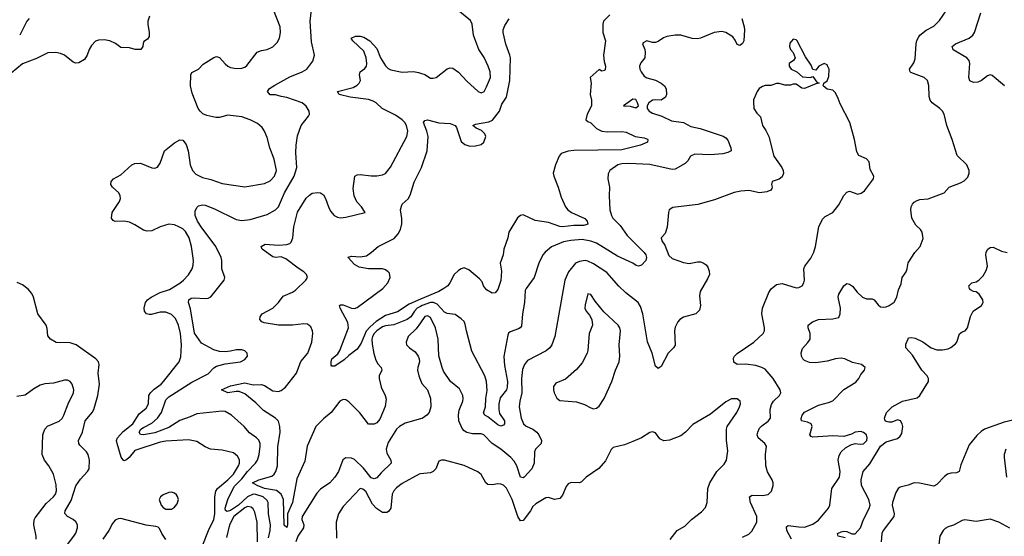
# Model space of a CAD drawing. Header units: inches. Extents: x 2001573 to 2220545, y 644482 to 846830.
# Tile 598 of 656: x 2137150 to 2144150, y 714550 to 718221. Entities that reach past the tile are written whole.
import ezdxf

# ---------------------------------------------------------------- set-up
doc = ezdxf.new("R2010")
doc.units = ezdxf.units.IN
doc.header["$MEASUREMENT"] = 0
doc.layers.add('C1731', color=7, linetype='Continuous')
doc.layers.add('C1741', color=7, linetype='Continuous')

msp = doc.modelspace()

# ---------------------------------------------------------------- linework, layer by layer
at = {"layer": 'C1731', "color": 5}
for points, elevation in [([(2138920.4, 714539.6), (2138931.4, 714591.4), (2138932.8, 714630), (2138920.4, 714710), (2138916.6, 714790), (2138910, 714805.1), (2138880.7, 714830), (2138830, 714847.7), (2138810, 714848.4), (2138770, 714829.9), (2138705, 714770), (2138650, 714734.1), (2138624.7, 714724.7), (2138613.7, 714733.7), (2138611, 714750), (2138629.2, 714810.8), (2138676, 714904), (2138730, 714959.1), (2138770, 715011.2), (2138826.9, 715070), (2138840.6, 715090), (2138852.1, 715130), (2138860.9, 715190), (2138859.1, 715210), (2138850, 715232), (2138834, 715250), (2138784.5, 715284.5), (2138745.4, 715330), (2138656.8, 715410), (2138610, 715435.6), (2138590, 715439.5), (2138410, 715421.1), (2138362.4, 715397.6), (2138290, 715373), (2138210, 715321.9), (2138110, 715284.6), (2138030, 715271.2), (2138010, 715273.7), (2137999.4, 715290), (2138012.6, 715310), (2138030, 715324), (2138090, 715354.3), (2138129.9, 715390.1), (2138157.6, 715430), (2138190, 715519.6), (2138210, 715540.9), (2138374.9, 715645.1), (2138490, 715704.6), (2138530, 715746.2), (2138550, 715759.7), (2138610, 715775.3), (2138719, 715790), (2138750, 715806.4), (2138769.5, 715830), (2138767, 715850), (2138750, 715867), (2138730, 715875.8), (2138690, 715875.8), (2138650, 715864.7), (2138610, 715861.7), (2138570, 715863.5), (2138530, 715874.2), (2138442.9, 715922.9), (2138392.8, 715992.8), (2138365.6, 716165.6), (2138349.8, 716210), (2138351.8, 716230), (2138370, 716241.7), (2138390, 716244.9), (2138470, 716238.5), (2138490, 716241.7), (2138508.8, 716251.2), (2138604.5, 716370), (2138609.6, 716390), (2138588.3, 716450), (2138588.5, 716510), (2138583.1, 716530), (2138544.7, 716610), (2138440.2, 716750), (2138415.2, 716790), (2138398.8, 716830), (2138398.4, 716861.6), (2138411.5, 716888.5), (2138422, 716898), (2138450, 716905.3), (2138470, 716901.8), (2138536.5, 716876.5), (2138690, 716801.3), (2138730, 716794.2), (2138790, 716802), (2138910, 716836.5), (2138970, 716869.1), (2138989.8, 716890), (2139033.3, 716990), (2139101.2, 717110), (2139121, 717170), (2139113.8, 717273.8), (2139114.8, 717330), (2139124.4, 717395.6), (2139152, 717470), (2139203.5, 717536.5), (2139209.7, 717550), (2139207.8, 717570), (2139187.4, 717607.4), (2139159.5, 717630), (2139050, 717669.2), (2139010, 717674.2), (2138970, 717686.2), (2138930, 717687.6), (2138911.1, 717710), (2138927.3, 717732.7), (2138964.3, 717755.7), (2139070, 717815.8), (2139158, 717850), (2139192, 717870), (2139234.3, 717925.7), (2139246, 717970), (2139223.8, 718063.8), (2139214.5, 718210), (2139230, 718331)], 260), ([(2138072.9, 718247.1), (2138061.7, 718210), (2138060.9, 718190), (2138070.3, 718130), (2138070, 718102), (2138058, 718082), (2138034, 718066), (2138027.3, 718052.7), (2138024.9, 718030), (2138010.8, 718010), (2137971.9, 718008.1), (2137930, 718020.5), (2137870, 718023.6), (2137831.8, 718051.8), (2137791.5, 718071.5), (2137750, 718078.8), (2137710, 718076.4), (2137690, 718067.6), (2137661.3, 718038.7), (2137644.9, 718010), (2137630, 717969.2), (2137610, 717938), (2137570, 717914.5), (2137550, 717912.3), (2137530, 717919.5), (2137468.5, 717968.5), (2137440.7, 717980.7), (2137407.8, 717987.8), (2137350, 717984.6), (2137270, 717944.6), (2137170, 717907.1), (2137090, 717840.3)], 280), ([(2138452, 714490), (2138491.7, 714590), (2138531, 714670), (2138538.4, 714710), (2138537.5, 714830), (2138543.8, 714870), (2138556.8, 714890), (2138629.9, 714950.1), (2138670, 714990.9), (2138705.6, 715050), (2138712, 715070), (2138712.3, 715092.3), (2138699.9, 715119.9), (2138670, 715142.2), (2138590, 715161.3), (2138507, 715170), (2138470, 715186.2), (2138410, 715222.5), (2138350, 715235.8), (2138190, 715226.3), (2138150, 715218.4), (2137970, 715159.1), (2137929, 715110), (2137910, 715094), (2137890, 715085.1), (2137872.4, 715112.4), (2137843, 715210), (2137839.1, 715230), (2137845.2, 715250), (2137886.5, 715293.5), (2137954.1, 715350), (2138000.3, 715419.7), (2138050, 715459.1), (2138065.6, 715490), (2138069.3, 715550), (2138079.2, 715570), (2138105.3, 715594.7), (2138155.9, 715630), (2138173.3, 715650), (2138284, 715790), (2138295.9, 715824.1), (2138301.4, 715910), (2138294.2, 715990), (2138279.2, 716050), (2138257.5, 716097.5), (2138230, 716126.8), (2138190, 716141.6), (2138150, 716141.9), (2138085.9, 716125.9), (2138070, 716125.5), (2138051.8, 716131.8), (2138038.5, 716150), (2138035.3, 716170), (2138045.7, 716210), (2138059.3, 716230), (2138084.4, 716250), (2138150, 716283), (2138215.3, 716304.7), (2138290, 716349.4), (2138316, 716370), (2138350, 716407.2), (2138375.5, 716450), (2138384.2, 716475.8), (2138386.3, 716510), (2138372.2, 716610), (2138356.2, 716670), (2138330, 716715.5), (2138310, 716734.1), (2138281.1, 716750), (2138250, 716763), (2138210, 716767.6), (2138150, 716748.4), (2138090, 716720.7), (2138057.4, 716717.4), (2138030, 716726.2), (2137970, 716763.5), (2137930, 716781.1), (2137890, 716789), (2137830, 716787.6), (2137813.9, 716793.9), (2137803.5, 716810), (2137808.4, 716850), (2137859.6, 716930), (2137867.8, 716950), (2137865.1, 716970), (2137854.3, 716990), (2137809.6, 717030), (2137798.7, 717050), (2137801.6, 717070), (2137818, 717090), (2137870, 717118), (2137947.8, 717190), (2137970, 717199.6), (2138010, 717201.1), (2138090, 717167.2), (2138110, 717165.7), (2138130, 717173.4), (2138150, 717201), (2138179, 717290), (2138250, 717346.8), (2138290, 717366.8), (2138310, 717366), (2138334.6, 717334.6), (2138347.9, 717287.9), (2138361.6, 717190), (2138379.5, 717150), (2138403.4, 717123.4), (2138450, 717099.6), (2138510, 717085.7), (2138590, 717057.8), (2138750, 717033.2), (2138890, 717055.9), (2138930, 717076.2), (2138962.2, 717110), (2138975.2, 717150), (2138960.2, 717230), (2138929.8, 717310), (2138910, 717383.7), (2138891.1, 717430), (2138874.7, 717454.7), (2138842.2, 717482.2), (2138790, 717508.6), (2138730, 717531.2), (2138630, 717542.6), (2138570, 717526.6), (2138545.4, 717525.4), (2138480.5, 717540.5), (2138453.1, 717553.1), (2138432.7, 717570), (2138419.3, 717590), (2138377.7, 717697.7), (2138363.6, 717750), (2138367, 717830), (2138375.1, 717844.9), (2138421.2, 717870), (2138455.4, 717904.6), (2138530, 717952.4), (2138550, 717958.4), (2138570, 717953), (2138610, 717907.7), (2138630, 717890.6), (2138650, 717881.6), (2138690, 717873), (2138730, 717875.8), (2138750, 717883.1), (2138764.4, 717895.6), (2138839.6, 717990), (2138870, 718002.8), (2138910, 718009.1), (2138950, 718027.9), (2138980.5, 718059.5), (2138997.3, 718090), (2139004.2, 718130), (2139002, 718170), (2138955.1, 718290)], 280), ([(2137218, 718230), (2137200.4, 718210), (2137150.3, 718110)], 260), ([(2140000, 716183.2), (2139977, 716170), (2139957.4, 716150), (2139930.1, 716110), (2139905.5, 716090), (2139810, 716052.6), (2139750, 716046.1), (2139730, 716038), (2139690, 716009.5), (2139669.7, 715990), (2139658.2, 715970), (2139654.4, 715950), (2139656.1, 715916.1), (2139668.1, 715848.1), (2139682.3, 715802.3), (2139696.1, 715776.1), (2139719.1, 715750), (2139724, 715730), (2139706, 715690), (2139705.3, 715670), (2139721.2, 715610), (2139749, 715550), (2139754.7, 715525.3), (2139748.7, 715471.3), (2139710, 715381.2), (2139690, 715357), (2139670, 715346), (2139630, 715347.6), (2139567.7, 715427.7), (2139490, 715505.1), (2139470, 715519.7), (2139450, 715522.6), (2139426, 715510), (2139364.4, 715430), (2139310, 715384.4), (2139256.9, 715330), (2139194.3, 715190), (2139177, 715083), (2139120.9, 714959.1), (2139088.7, 714790), (2139055.1, 714710), (2139055.1, 714630), (2139050, 714612), (2139030, 714629.2), (2139026.7, 714810), (2139009.1, 714849.1), (2138975.5, 714875.5), (2138891.5, 714890), (2138838.7, 714910), (2138805.7, 714930), (2138850, 714951.9), (2138943.1, 714976.9), (2138959.7, 714990), (2138972.3, 715010), (2138982.9, 715050), (2138985.8, 715185.8), (2139001.8, 715290), (2139000.7, 715330), (2138990, 715366.9), (2138968.3, 715388.3), (2138883.9, 715443.9), (2138830, 715498), (2138750, 715562.7), (2138710, 715577.7), (2138690, 715579.3), (2138629.2, 715570), (2138585.2, 715590), (2138650, 715618), (2138750, 715639.7), (2138810, 715625), (2138870, 715629.3), (2138890, 715621.5), (2138950, 715583.7), (2138990, 715578.3), (2139010, 715584.6), (2139040.8, 715610), (2139118.6, 715710), (2139149.1, 715790.9), (2139199.7, 715850), (2139228.3, 715930), (2139235.4, 715990), (2139232.8, 716010), (2139219.2, 716039.2), (2139196.6, 716056.6), (2139170, 716060.4), (2139090, 716049.8), (2138990, 716050.8), (2138887.4, 716067.4), (2138872.9, 716072.9), (2138857, 716090), (2138860.7, 716110), (2138874.5, 716130), (2138949.8, 716170.2), (2138989.6, 716210), (2139024, 716256), (2139090, 716285.5), (2139110, 716298.9), (2139184.5, 716370), (2139197.2, 716390), (2139189.4, 716410), (2139169.6, 716430), (2139130, 716454.2), (2139041.7, 716521.7), (2139010, 716536.3), (2138970, 716531.2), (2138950, 716535), (2138873.5, 716590), (2138867.3, 716610), (2138894.6, 716625.4), (2138990, 716618.8), (2139050, 716623.2), (2139069.8, 716630.2), (2139079.7, 716640.3), (2139093.3, 716670), (2139100.3, 716750), (2139126.5, 716853.5), (2139187.4, 716952.6), (2139210, 716974.9), (2139230, 716987.2), (2139270, 716993.4), (2139290, 716990.3), (2139310, 716975.5), (2139324.9, 716950), (2139344.9, 716890), (2139360.4, 716860.4), (2139386.7, 716830), (2139410, 716816.5), (2139430, 716813.1), (2139470, 716817), (2139606, 716850), (2139581.2, 716890), (2139547, 716927), (2139528, 716970), (2139522.3, 717022.3), (2139531.8, 717108.2), (2139550, 717119.3), (2139570, 717121.3), (2139650, 717111.8), (2139690, 717111.8), (2139730, 717118.7), (2139751.9, 717128.1), (2139786.7, 717173.3), (2139902.2, 717390), (2139909.7, 717430), (2139899.8, 717470), (2139888.5, 717490), (2139868.4, 717510), (2139822, 717542), (2139727, 717590), (2139683.7, 717630), (2139663.1, 717643.1), (2139630, 717654.7), (2139499, 717670), (2139421.2, 717690), (2139409.2, 717710), (2139521.7, 717738.3), (2139550, 717755.3), (2139564.7, 717770), (2139572.7, 717790), (2139567.1, 717830), (2139572, 717850), (2139605, 717875), (2139614.9, 717890), (2139618.1, 717910), (2139614.2, 717950), (2139597, 717997), (2139518, 718070), (2139507, 718090), (2139537, 718103), (2139570, 718103.6), (2139596.2, 718096.2), (2139639.5, 718070), (2139690, 718017), (2139714.3, 717950), (2139750, 717893.8), (2139770, 717873.8), (2139790, 717864.7), (2139870, 717847.2), (2139950, 717852.4), (2139986.4, 717846.4), (2140000, 717841.4)], 240), ([(2140000, 716234), (2139920.2, 716199.8), (2139836, 716144), (2139750, 716119.2), (2139684.3, 716075.7), (2139641.4, 716038.6), (2139613.1, 716006.9), (2139578.5, 715921.5), (2139550, 715878.7), (2139490, 715835.4), (2139456.5, 715803.5), (2139390, 715759.7), (2139370, 715759.3), (2139365.9, 715765.9), (2139364.1, 715790), (2139369.9, 715810), (2139412.5, 715847.5), (2139426.6, 715870), (2139488.4, 716030), (2139482.7, 716070), (2139428.6, 716170), (2139423.6, 716190), (2139430, 716195.3), (2139450, 716195), (2139510, 716170.2), (2139530, 716168.8), (2139550, 716175.8), (2139731, 716310), (2139768.4, 716350), (2139785.1, 716390), (2139778.5, 716418.5), (2139769.7, 716430), (2139750, 716442.8), (2139730, 716450.6), (2139630, 716450.5), (2139562.9, 716462.9), (2139530, 716482.4), (2139486, 716530), (2139486.6, 716533.4), (2139510, 716541.6), (2139570, 716535), (2139616.1, 716543.9), (2139651.9, 716568.1), (2139698.9, 716610), (2139813, 716667), (2139841.8, 716698.2), (2139856.5, 716730), (2139866.4, 716770), (2139867.2, 716807.2), (2139858.2, 716870), (2139863.7, 716896.3), (2139870, 716910.6), (2139911, 716949), (2139926.2, 716973.8), (2139954.7, 717065.3), (2140000, 717155.3)], 220), ([(2137490, 714492.4), (2137535, 714550), (2137550, 714572.2), (2137562.4, 714610), (2137561, 714630), (2137550, 714652.4), (2137529.7, 714670), (2137490.5, 714690.5), (2137471.1, 714711.1), (2137474.4, 714730), (2137515.2, 714804.8), (2137550.7, 714909.3), (2137583.5, 714956.5), (2137633.1, 715010), (2137644.5, 715030), (2137645.7, 715090), (2137636.5, 715130), (2137625.7, 715150), (2137577.8, 715197.8), (2137569.8, 715210), (2137568.2, 715230), (2137595.8, 715290), (2137615.7, 715370), (2137665.8, 715430), (2137677.4, 715450), (2137705.3, 715550), (2137717.4, 715630), (2137707.4, 715710), (2137716.3, 715770), (2137711.6, 715790), (2137690.9, 715810.9), (2137552.3, 715910), (2137510, 715923.5), (2137410, 715927.1), (2137369.8, 715949.8), (2137350, 715975.3), (2137345.8, 716025.8), (2137338.4, 716050), (2137278.4, 716130), (2137249.5, 716250), (2137235.6, 716275.6), (2137210, 716306.6), (2137170, 716336.2), (2137132.5, 716352.5)], 320), ([(2140000, 716067.1), (2139970, 716023.5), (2139912.4, 715970), (2139897.1, 715930), (2139900.7, 715910), (2139920.7, 715890), (2139961.3, 715861.3), (2139983.1, 715830), (2139990.4, 715810), (2139992.2, 715790), (2139980.4, 715750), (2139979.5, 715730), (2139987.2, 715690), (2140000, 715659.9)], 260), ([(2137267.1, 714530), (2137268.5, 714550), (2137250.8, 714630), (2137254.5, 714665.5), (2137260.2, 714679.8), (2137338.2, 714781.8), (2137390.8, 714830), (2137405.6, 714850), (2137411.8, 714871.8), (2137410, 714915.3), (2137391.1, 714990), (2137358, 715050), (2137326.3, 715090), (2137311.3, 715130), (2137315.1, 715270), (2137329.8, 715310.2), (2137348.7, 715331.3), (2137430, 715368.8), (2137452.2, 715387.8), (2137464.7, 715410), (2137494.7, 715490), (2137534, 715570), (2137535.8, 715590), (2137524.2, 715630), (2137510, 715649.5), (2137490, 715659.7), (2137470, 715660.4), (2137390, 715637.2), (2137330, 715633.7), (2137296.7, 715623.3), (2137250, 715596.9), (2137188.5, 715551.5), (2137130, 715542.9)], 340), ([(2140000, 715384.3), (2139890, 715353), (2139850.1, 715329.9), (2139830, 715310.9), (2139770, 715215.1), (2139756.6, 715170), (2139761.5, 715141.5), (2139788.9, 715090), (2139790.3, 715070), (2139719.1, 715000.9), (2139690, 714966), (2139670, 714957.4), (2139650, 714964.7), (2139594.1, 715034.1), (2139530, 715095.3), (2139510, 715104.4), (2139470, 715107.3), (2139447.1, 715092.9), (2139416, 715010), (2139391.5, 714970), (2139354.6, 714930), (2139290, 714883.5), (2139263, 714857), (2139158.6, 714690), (2139156.1, 714670), (2139171.4, 714630), (2139169.2, 714610), (2139127.9, 714550), (2139113.9, 714510)], 260), ([(2140000, 714992.5), (2139990, 714991.2), (2139870, 714924.5), (2139830, 714894.8), (2139810, 714873.8), (2139798.6, 714850), (2139789.3, 714750), (2139773.3, 714726.7), (2139760.2, 714719.8), (2139730, 714718.3), (2139687, 714747), (2139657.6, 714777.6), (2139610, 714867.7), (2139590, 714883.8), (2139570, 714888.4), (2139450, 714760.5), (2139417.8, 714710), (2139400.7, 714650), (2139403.5, 714536.5)], 280), ([(2138840.4, 714510), (2138838.3, 714650), (2138822, 714722), (2138810, 714744.8), (2138796.7, 714756.7), (2138770, 714760.6), (2138750, 714751), (2138672.8, 714690), (2138641.6, 714630), (2138619.8, 714540.2)], 280), ([(2138190, 714526.6), (2138160.5, 714570), (2138144.2, 714604.2), (2138133.8, 714613.8), (2138118.3, 714618.3), (2138050, 714627.8), (2137870, 714676.9), (2137850, 714674.7), (2137830, 714664.2), (2137810, 714639.6), (2137783.2, 714590), (2137742.4, 714530)], 320)]:
    msp.add_lwpolyline(points, dxfattribs=dict(at, elevation=elevation))
at = {"layer": 'C1731', "color": 5, "elevation": 320}
msp.add_lwpolyline([(2138230, 714862.7), (2138210, 714860.9), (2138170, 714845.2), (2138151, 714830), (2138142.8, 714810), (2138156.3, 714770), (2138170, 714754), (2138190, 714743), (2138230, 714743), (2138250, 714756.3), (2138270, 714780.7), (2138278.4, 714810), (2138272.9, 714832.9), (2138264.8, 714844.8), (2138250, 714857.2)], close=True, dxfattribs=at)
at = {"layer": 'C1741', "color": 5}
for points, elevation in [([(2140000, 717841.4), (2140030, 717830.5), (2140070, 717806.4), (2140090, 717804.4), (2140110.8, 717809.2), (2140190, 717872), (2140210, 717878.9), (2140230, 717876), (2140270, 717847.4), (2140330, 717783.6), (2140410, 717710.4), (2140430, 717702.4), (2140451.5, 717710), (2140470, 717743), (2140497.5, 717810), (2140496.2, 717850), (2140481.1, 717890), (2140451.6, 717951.6), (2140414.5, 718010), (2140385.5, 718085.5), (2140377.7, 718110), (2140366.6, 718190), (2140354.7, 718214.7), (2140190, 718349.6)], 240), ([(2141345.3, 718254.7), (2141301.7, 718210), (2141296.5, 718190), (2141296.9, 718130), (2141314.3, 718070), (2141300.8, 717970), (2141305, 717925), (2141314.5, 717890), (2141312.7, 717867.3), (2141310, 717859.3), (2141290, 717854.5), (2141270, 717866.6), (2141205.7, 717810), (2141214.2, 717770), (2141205.6, 717690), (2141215, 717650), (2141216.6, 717610), (2141185, 717550), (2141174.6, 717510), (2141190, 717496.5), (2141210, 717487.9), (2141250, 717448), (2141288.4, 717430), (2141330, 717423), (2141430, 717426.5), (2141462.4, 717422.4), (2141526.8, 717390), (2141590, 717381.3), (2141612.6, 717372.6), (2141617.1, 717370), (2141614.4, 717350), (2141563.8, 717330), (2141430, 717295.7), (2141090, 717291.9), (2141050, 717287.2), (2141000.3, 717270), (2140985.5, 717250), (2140958.5, 717190), (2140943.6, 717130), (2140946.5, 717110), (2140979.3, 717030), (2140999, 716959), (2141030, 716890.5), (2141047.2, 716870), (2141072.4, 716850), (2141168.6, 716808.6), (2141183.6, 716790), (2141190, 716767), (2141162, 716758), (2141090, 716758), (2141010.1, 716749.9), (2140990, 716752.4), (2140910, 716780.5), (2140814.3, 716794.3), (2140730, 716834.5), (2140710, 716829.5), (2140690, 716811.8), (2140628.9, 716710), (2140621.1, 716670), (2140592.7, 716590), (2140588, 716550), (2140565.7, 716490), (2140574.5, 716434.5), (2140570, 716367.3), (2140550, 716304.2), (2140530, 716279.5), (2140510, 716278.4), (2140470, 716300.5), (2140448.4, 716330), (2140438, 716358), (2140420.4, 716380.4), (2140343.3, 716443.3), (2140310, 716457.6), (2140290, 716451.2), (2140270, 716439.7), (2140239.1, 716410), (2140209.2, 716350), (2140193.6, 716330), (2140166.3, 716310), (2140130.3, 716290), (2140000, 716234)], 220), ([(2142638, 714530), (2142605, 714590), (2142602, 714618), (2142613.5, 714626.5), (2142690, 714615.8), (2142730, 714615.6), (2142790, 714634.9), (2142830, 714665.3), (2142899.7, 714750), (2142909.7, 714770), (2142923.5, 714890), (2142978.3, 714970), (2142983.9, 715010), (2142968.7, 715090), (2142976, 715124), (2142989.8, 715150.2), (2143021.5, 715178.5), (2143059.7, 715200.3), (2143090, 715208.5), (2143124.4, 715204.4), (2143150, 715207.2), (2143172.4, 715230), (2143173, 715233), (2143175.8, 715250), (2143169.6, 715270), (2143150, 715287.8), (2143130, 715294), (2143090.4, 715289.6), (2143064.4, 715275.6), (2143010, 715259.6), (2142930, 715263.1), (2142790, 715253), (2142778, 715258), (2142768.3, 715270), (2142784.2, 715330), (2142777, 715350), (2142750, 715361.5), (2142709.4, 715370), (2142706.6, 715386.6), (2142712.6, 715410), (2142729.2, 715430.8), (2142830, 715482.2), (2142900, 715500), (2142930, 715512.9), (2143010, 715592.2), (2143095.8, 715644.2), (2143116.2, 715670), (2143130, 715698.8), (2143157.2, 715730), (2143161.2, 715750), (2143135.3, 715770), (2143070, 715784.2), (2143017, 715810), (2142990, 715816.5), (2142950, 715811.5), (2142890, 715794.5), (2142810, 715783.5), (2142765.6, 715785.6), (2142730, 715798), (2142718, 715810), (2142708.8, 715828.8), (2142705.9, 715854.1), (2142715.1, 715884.9), (2142753.9, 715926.1), (2142769.5, 715950), (2142769.7, 715990), (2142756.3, 716030), (2142756.2, 716050), (2142786.1, 716073.9), (2142828.7, 716090), (2142930, 716094), (2142974.5, 716105.5), (2142983.6, 716130), (2142985.7, 716170), (2142969.7, 716250), (2142973, 716270), (2143010, 716330.7), (2143030, 716345.5), (2143050, 716341.6), (2143070, 716328.2), (2143105, 716285), (2143142.4, 716250), (2143170, 716238.3), (2143210, 716237.8), (2143225.5, 716230), (2143253.8, 716193.8), (2143270, 716181.5), (2143290, 716178.5), (2143310, 716181.5), (2143330.7, 716189.3), (2143367.4, 716212.6), (2143386.9, 716250), (2143398.6, 716301.4), (2143416, 716344), (2143423.6, 716390), (2143451.3, 716428.7), (2143460.7, 716450), (2143467.5, 716492.5), (2143514.3, 716565.7), (2143552, 716610), (2143573.8, 716666.2), (2143566, 716710), (2143553.2, 716730), (2143520.8, 716760.8), (2143491.8, 716810), (2143485.6, 716870), (2143487.8, 716890), (2143497, 716910), (2143510, 716924.9), (2143530, 716937.1), (2143550, 716943), (2143610, 716947.3), (2143722, 716990), (2143757.2, 717030), (2143839.1, 717060.9), (2143864.4, 717075.6), (2143890, 717101), (2143900.9, 717130), (2143899.3, 717150), (2143882.7, 717190), (2143815.1, 717255.1), (2143779.7, 717370), (2143741.6, 717470), (2143723.6, 717550), (2143711.6, 717570), (2143691.6, 717590), (2143637, 717630), (2143622.4, 717650), (2143615.6, 717675.6), (2143612.4, 717752.4), (2143603.6, 717790), (2143581.2, 717810), (2143485.9, 717845.9), (2143480.9, 717850), (2143477, 717870), (2143505.9, 717914.1), (2143517.5, 717942.5), (2143522.4, 718050), (2143527.8, 718072.2), (2143541.7, 718098.3), (2143550, 718110.8), (2143594, 718146), (2143650, 718175.5), (2143690, 718215.5), (2143740.4, 718290)], 240), ([(2144152, 717750), (2144064.9, 717824.9), (2144050, 717829.6), (2144030, 717821.3), (2143988.7, 717790), (2143962.1, 717777.9), (2143930, 717774.4), (2143906.2, 717786.2), (2143898.6, 717810), (2143905.4, 717910), (2143900.2, 717930), (2143884.1, 717950), (2143787.2, 718007.2), (2143779.3, 718030), (2143802.6, 718050), (2143899.7, 718090), (2143925.4, 718110), (2143938.5, 718130), (2143982.2, 718270)], 220), ([(2142284.6, 718230), (2142301.7, 718170), (2142303.2, 718150), (2142299, 718070), (2142290, 718052), (2142270, 718036.9), (2142250, 718044.2), (2142236.5, 718076.5), (2142219.7, 718099.7), (2142170.4, 718129.6), (2142142.2, 718137.8), (2142087.3, 718130), (2141990, 718089.7), (2141970, 718086), (2141930, 718087.6), (2141850, 718111), (2141810, 718110.9), (2141750, 718101.2), (2141727, 718093), (2141690, 718066), (2141670, 718058.2), (2141650, 718058.8), (2141610, 718069.8), (2141583.2, 718056.8), (2141578.3, 718050), (2141594.3, 718010), (2141597.3, 717990), (2141594.9, 717950), (2141566.2, 717913.8), (2141557.3, 717890), (2141559.1, 717870), (2141568.1, 717850), (2141590, 717820.7), (2141610, 717806.8), (2141670, 717790.2), (2141710.4, 717770), (2141735.5, 717750), (2141746.8, 717730), (2141747.7, 717690), (2141740.4, 717670), (2141710, 717648.5), (2141670, 717652.3), (2141650, 717649.1), (2141623.8, 717630), (2141612.2, 717610), (2141610.3, 717590.3), (2141624.4, 717570), (2141650, 717556.5), (2141715.5, 717535.5), (2141783.3, 717503.3), (2141870, 717490.7), (2141921.3, 717461.3), (2141988.9, 717448.9), (2142152.6, 717392.6), (2142170, 717381.7), (2142184.9, 717364.9), (2142207.1, 717310), (2142208.7, 717290), (2142183.6, 717276.4), (2142150, 717268.4), (2142058.7, 717261.3), (2141950, 717264.3), (2141919.6, 717250), (2141900.9, 717219.1), (2141881.3, 717198.7), (2141810, 717157.6), (2141790, 717156.5), (2141630, 717192.8), (2141481.2, 717198.8), (2141430, 717196.3), (2141403, 717190), (2141346, 717150), (2141334, 717126), (2141330.7, 717090), (2141343, 717030), (2141340.4, 716970), (2141346.7, 716870), (2141357.3, 716830), (2141366.7, 716810), (2141418.9, 716758.9), (2141470, 716687.2), (2141590, 716566), (2141601.3, 716550), (2141607.4, 716530), (2141602.1, 716510), (2141570, 716477), (2141550, 716468.5), (2141533, 716473), (2141510, 716491.6), (2141400.2, 716540.2), (2141250, 716632.5), (2141210, 716646), (2141150, 716657.9), (2141067.4, 716652.6), (2141017, 716643), (2140930, 716607.1), (2140885.3, 716570), (2140870.2, 716549.8), (2140840.3, 716490), (2140807.6, 716390), (2140750.4, 716310), (2140744.6, 716295.4), (2140740.2, 716210), (2140725.2, 716130), (2140717.4, 716042.6), (2140709.3, 716030.7), (2140696.8, 716023.2), (2140636.5, 716003.5), (2140626.5, 715993.5), (2140621.1, 715978.9), (2140591.7, 715828.3), (2140597.7, 715762.3), (2140618.5, 715650), (2140616.4, 715610), (2140610.1, 715589.9), (2140566.8, 715533.2), (2140557.8, 715490), (2140557.3, 715450), (2140562.3, 715422.3), (2140596, 715370), (2140597.1, 715350), (2140590, 715339.1), (2140570, 715333.2), (2140550, 715341.7), (2140478.3, 715398.3), (2140456, 715410), (2140446.7, 715426.7), (2140462.6, 715470), (2140463.7, 715530), (2140473.4, 715586.6), (2140469.8, 715650), (2140456.8, 715690), (2140365.7, 715865.7), (2140326.2, 716010), (2140318, 716058), (2140310, 716076.3), (2140290, 716095.8), (2140245.7, 716125.7), (2140190, 716133.1), (2140170, 716142), (2140119.1, 716199.1), (2140091.1, 716211.1), (2140070, 716210.7), (2140011.8, 716190), (2140000, 716183.2)], 240), ([(2140000, 717155.3), (2140007.4, 717170), (2140047.5, 717290), (2140054.9, 717390), (2140044.9, 717430), (2140021, 717490), (2140030, 717504.1), (2140050.6, 717510), (2140130, 717488.2), (2140210, 717482.2), (2140246.4, 717470), (2140255.9, 717455.9), (2140290, 717354.8), (2140313.8, 717333.8), (2140350, 717323.1), (2140390, 717324.2), (2140430, 717334), (2140450, 717350.6), (2140463.1, 717390), (2140456.4, 717410), (2140432.6, 717432.6), (2140395.1, 717450), (2140372.3, 717470), (2140390, 717478.3), (2140484.7, 717495.3), (2140512.4, 717507.6), (2140561.6, 717570), (2140578.8, 717621.2), (2140611.4, 717670), (2140636, 717790), (2140638.8, 717950), (2140635.3, 717970), (2140606.2, 718046.2), (2140587.7, 718130), (2140587.4, 718150), (2140599.5, 718180.5), (2140630, 718226)], 220), ([(2142290, 714543.8), (2142335.1, 714564.9), (2142354.9, 714585.1), (2142389.8, 714650.2), (2142391.6, 714690), (2142346.4, 714790), (2142338, 714830), (2142357.2, 714842.8), (2142430, 714840.6), (2142472.4, 714847.6), (2142494.7, 714870), (2142506.6, 714910), (2142506.6, 714930), (2142500.5, 714950), (2142467.3, 715007.3), (2142454.3, 715050), (2142451.3, 715130), (2142458.5, 715190), (2142448, 715210), (2142401.3, 715250), (2142394.3, 715270), (2142396.9, 715290), (2142410, 715317.6), (2142425.4, 715334.6), (2142472.3, 715367.7), (2142487.6, 715390), (2142486.3, 715450), (2142494.1, 715485.9), (2142509.9, 715510.1), (2142552.8, 715550), (2142560.4, 715570), (2142556.9, 715590), (2142508, 715670), (2142450, 715736.8), (2142426.6, 715750), (2142384.5, 715764.5), (2142310, 715771.8), (2142250, 715771.5), (2142228.3, 715788.3), (2142225.6, 715814.4), (2142231.5, 715830), (2142250, 715848.5), (2142369.7, 715930), (2142435.6, 715990), (2142444.2, 716010), (2142446.3, 716030), (2142427.4, 716130), (2142430.9, 716170), (2142476.8, 716283.2), (2142492.7, 716307.3), (2142530, 716338), (2142570, 716346), (2142670, 716314.4), (2142690, 716317.1), (2142712, 716330), (2142724.5, 716350), (2142729.6, 716370), (2142724.5, 716450), (2142732, 716470), (2142774.9, 716525.1), (2142796.9, 716570), (2142808.3, 716610), (2142831.3, 716748.7), (2142857.5, 716802.5), (2142876.5, 716823.5), (2142930, 716851), (2142974, 716906), (2143008.6, 716971.4), (2143030, 716995.5), (2143050, 717003), (2143110, 716982), (2143132.3, 716987.7), (2143155.9, 717004.1), (2143219.5, 717090), (2143222, 717110), (2143196.6, 717156.6), (2143189.3, 717210), (2143170, 717232), (2143116.5, 717256.5), (2143102.9, 717282.9), (2143086, 717370), (2143052, 717490), (2142982.7, 717622.7), (2142970, 717662), (2142950, 717702), (2142930, 717721.2), (2142890, 717727.3), (2142862, 717750), (2142866, 717770), (2142890, 717786), (2142902.6, 717817.4), (2142904.2, 717870), (2142894.2, 717894.2), (2142890, 717901.2), (2142870, 717909.3), (2142831, 717890), (2142810, 717862), (2142790, 717868), (2142778, 717898), (2142736.5, 717956.5), (2142677.2, 718070), (2142670, 718079), (2142650, 718082), (2142625.5, 718054.5), (2142624, 718030), (2142631, 718010), (2142648, 717988), (2142662.8, 717950), (2142651, 717930), (2142620.5, 717910), (2142619.5, 717890), (2142635.5, 717870), (2142674.8, 717850), (2142716.1, 717816.1), (2142769.5, 717810.5), (2142790, 717818), (2142818, 717778), (2142834, 717770), (2142810, 717765.2), (2142730, 717732.7), (2142710, 717734), (2142670, 717762), (2142650, 717762), (2142630, 717755.3), (2142590, 717755.3), (2142550, 717768.7), (2142530, 717768.7), (2142490, 717752.3), (2142450, 717752.3), (2142430, 717746.6), (2142408.3, 717731.7), (2142394, 717710), (2142368.2, 717651.8), (2142366, 717634), (2142370.6, 717590), (2142390, 717556), (2142416.3, 717530), (2142430.7, 717470), (2142454.4, 717434.4), (2142475.8, 717390), (2142512, 717250), (2142569, 717170), (2142577.6, 717150), (2142580.2, 717130), (2142570, 717103.6), (2142550, 717087.8), (2142499.1, 717070), (2142495.5, 717050), (2142500.7, 717030), (2142498.5, 717021.5), (2142491.3, 717010), (2142462.6, 716997.4), (2142410, 716991.3), (2142333.2, 717006.8), (2142277.5, 717002.5), (2142230, 716992.3), (2142090, 716941.6), (2141971.8, 716908.2), (2141793, 716887), (2141767.3, 716870), (2141762, 716850), (2141753.5, 716746.5), (2141738, 716702), (2141711, 716670), (2141714.8, 716650), (2141737.5, 716617.5), (2141765.4, 716545.4), (2141790, 716524), (2141870, 716495.6), (2141910, 716487.2), (2141970, 716500.4), (2141990, 716500.4), (2142010, 716493), (2142030, 716479.1), (2142042.6, 716462.6), (2142052.8, 716432.8), (2142053.4, 716410), (2142041.1, 716378.9), (2141987, 716290), (2141982.3, 716257.7), (2141990.3, 716190), (2141983.8, 716156.2), (2141957.3, 716130), (2141870, 716106.2), (2141844.2, 716090), (2141830, 716073.3), (2141810, 716035.1), (2141805.6, 716010), (2141811, 715909), (2141799.5, 715890), (2141759.3, 715850), (2141710, 715757.2), (2141690, 715741.2), (2141670, 715758), (2141646.6, 715850), (2141612.8, 715932.8), (2141580.3, 716130), (2141562.8, 716182.8), (2141548.3, 716210), (2141460.2, 716280.2), (2141410, 716328.3), (2141323.4, 716423.4), (2141230, 716486.3), (2141190, 716505), (2141170, 716509), (2141130, 716503.7), (2141100.9, 716490), (2141052.2, 716430), (2141026.5, 716370), (2140954.9, 715970), (2140933.4, 715910), (2140918.4, 715890), (2140892, 715868), (2140761.6, 715798.4), (2140738.4, 715770), (2140725.3, 715734.7), (2140717.6, 715670), (2140720.9, 715570), (2140705.5, 715510), (2140701.6, 715470), (2140715.4, 715390), (2140733.2, 715350), (2140750, 715333.2), (2140798.9, 715310), (2140825.8, 715290), (2140842.2, 715270), (2140859.5, 715230), (2140858.4, 715210), (2140818.4, 715170), (2140809.2, 715150.8), (2140807.2, 715070), (2140791.7, 715030), (2140736.5, 714970), (2140730, 714965.8), (2140710, 714968.9), (2140684.7, 715050), (2140664.7, 715084.7), (2140643.1, 715110), (2140570, 715168), (2140508.3, 715208.3), (2140449.9, 715269.9), (2140430, 715278.4), (2140370, 715278.9), (2140330, 715286.8), (2140310, 715299.7), (2140296.9, 715316.9), (2140273.4, 715370), (2140269, 715410), (2140274.6, 715445.4), (2140300.4, 715510), (2140303.1, 715530), (2140299.7, 715550), (2140277.1, 715597.1), (2140214, 715650), (2140164.1, 715724.1), (2140152.8, 715750), (2140131, 715831), (2140124.4, 715950), (2140106.2, 716030), (2140070, 716104.4), (2140050, 716117.2), (2140030, 716110.8), (2140000, 716067.1)], 260), ([(2143018.2, 714538.2), (2142969.2, 714550), (2142965.2, 714570), (2142990, 714582.4), (2143010, 714586), (2143030, 714583.8), (2143066.4, 714566.4), (2143090, 714566.7), (2143127.3, 714610), (2143148.6, 714670), (2143190, 714746), (2143196.1, 714770), (2143186.2, 714810), (2143135.8, 714910), (2143132.5, 714950), (2143146.6, 715010), (2143195.2, 715064.8), (2143270, 715191.2), (2143310, 715220.8), (2143390, 715244), (2143410, 715260.7), (2143420.7, 715279.3), (2143428.9, 715330), (2143424.7, 715350), (2143413, 715370), (2143390, 715377.4), (2143350, 715360.5), (2143330, 715359.7), (2143310, 715366), (2143303.7, 715370), (2143298, 715390), (2143312.7, 715430), (2143353.2, 715470), (2143426.6, 715510), (2143530, 715534.4), (2143550, 715550.4), (2143611, 715650), (2143611.1, 715670), (2143601, 715690), (2143563.1, 715730), (2143496.8, 715836.8), (2143450, 715889.3), (2143450, 715916), (2143466, 715954), (2143470, 715959.5), (2143490, 715962), (2143517.1, 715957.1), (2143570, 715931.7), (2143630, 715889.2), (2143670, 715875.2), (2143710, 715873.8), (2143750, 715881.1), (2143769.7, 715890.3), (2143803.1, 715916.9), (2143813, 715930), (2143831.1, 715988.9), (2143850, 716002.4), (2143872.7, 716010), (2143887.3, 716030), (2143910, 716111.3), (2143929.3, 716150), (2143989, 716190), (2144000.9, 716210), (2143998, 716230), (2143971, 716271), (2143950, 716286.6), (2143930, 716289.5), (2143910, 716301.2), (2143902.7, 716310), (2143898, 716330), (2143919, 716350), (2143950, 716357), (2143970, 716370.3), (2143999.1, 716400.9), (2144022.2, 716437.8), (2144031.5, 716470), (2144019.4, 716550), (2144021.6, 716570), (2144033.7, 716590), (2144050, 716601.6), (2144070, 716605.5), (2144130, 716576.1), (2144170, 716567.2)], 220), ([(2140000, 715659.9), (2140010, 715636.3), (2140050.5, 715590), (2140070.3, 715530), (2140072.9, 715470), (2140061.1, 715430), (2140044.9, 715410), (2140012.2, 715387.8), (2140000, 715384.3)], 260), ([(2141774.3, 714525.7), (2141825.6, 714590), (2141878.6, 714621.4), (2141925.6, 714670), (2141996.6, 714723.4), (2142026.6, 714753.4), (2142038.7, 714790), (2142042.6, 714890), (2142057.2, 714930), (2142105.7, 715010), (2142157.6, 715062.4), (2142176.3, 715090), (2142183.8, 715156.2), (2142175, 715230), (2142174.3, 715310), (2142180.5, 715330), (2142248.5, 715430), (2142268.2, 715470), (2142273.7, 715490), (2142271.2, 715510), (2142250, 715527.6), (2142210, 715527.1), (2142170, 715505.1), (2142062.4, 715417.6), (2141935.6, 715344.4), (2141883, 715290), (2141850, 715263.6), (2141770, 715233.3), (2141730, 715228), (2141702, 715242), (2141670, 715284), (2141650, 715292.3), (2141630, 715286.6), (2141570.8, 715250), (2141510, 715223.6), (2141450, 715200.5), (2141370, 715181.6), (2141354.7, 715165.3), (2141314.2, 715085.8), (2141268.7, 715031.3), (2141178.4, 714970), (2141144.4, 714935.6), (2141130, 714929.7), (2141070, 714930.8), (2141050, 714922), (2141036.1, 714903.9), (2141010, 714842), (2140990, 714817.6), (2140951.6, 714811.6), (2140910, 714826), (2140890, 714823.7), (2140819.4, 714780.6), (2140798.6, 714761.4), (2140781.6, 714730), (2140730, 714660.9), (2140710, 714659.6), (2140691, 714690), (2140651.7, 714811.7), (2140611, 714891), (2140590, 714913.1), (2140570, 714920.8), (2140550, 714921.8), (2140510, 714914.2), (2140478.8, 714918.8), (2140463.6, 714930), (2140430, 714989.3), (2140407.8, 715007.8), (2140310, 715051.6), (2140170, 715089.6), (2140150, 715091.8), (2140130, 715084), (2140107.7, 715030), (2140090.3, 715009.7), (2140070, 715001.6), (2140000, 714992.5)], 280), ([(2144210, 715375), (2144150, 715360.7), (2144010.4, 715310), (2143985.7, 715294.3), (2143954.6, 715265.4), (2143901.5, 715198.5), (2143842.2, 715057.8), (2143830, 715009.2), (2143810, 714999.6), (2143770, 714998.7), (2143746.8, 714990), (2143724.6, 714975.4), (2143670, 714917.2), (2143650, 714906), (2143546.8, 714926.8), (2143510, 714929.4), (2143467.4, 714912.6), (2143410, 714899.7), (2143395.5, 714890), (2143378.9, 714861.1), (2143355.6, 714790), (2143353.1, 714770), (2143367.2, 714710), (2143364.9, 714690), (2143289.1, 714590), (2143279.6, 714570), (2143273.8, 714510)], 220), ([(2144161.1, 715170), (2144149.3, 715130), (2144149.2, 715109.2), (2144164.9, 714970)], 240), ([(2144190, 714608), (2144110.6, 714650.6), (2144050, 714671.8), (2143950, 714654.4), (2143870, 714666.9), (2143850, 714662.4), (2143790, 714627.6), (2143750, 714616.2), (2143730, 714605.6), (2143714.4, 714590), (2143691.8, 714550), (2143682.4, 714470)], 240)]:
    msp.add_lwpolyline(points, dxfattribs=dict(at, elevation=elevation))
for points, elevation in [([(2141510, 717656.8), (2141443.8, 717610), (2141490, 717606.5), (2141530, 717595.5), (2141549.3, 717610), (2141543.5, 717630), (2141530, 717652.7)], 240), ([(2141190, 716273.2), (2141170, 716194), (2141169.2, 716170), (2141177.4, 716150), (2141200.9, 716120.9), (2141217.4, 716090), (2141221.7, 716050), (2141198, 715990), (2141190.2, 715870), (2141185.3, 715850), (2141150, 715782.4), (2141110, 715734.3), (2141030, 715665.4), (2140962.8, 715637.2), (2140946.3, 715613.7), (2140945.7, 715590), (2140950.4, 715570), (2140970, 715530.8), (2140990, 715514), (2141110, 715506), (2141166.6, 715486.6), (2141210, 715461.6), (2141230, 715456.4), (2141250, 715460.4), (2141270, 715474.4), (2141306, 715530), (2141359.7, 715650), (2141385.1, 715730), (2141411.5, 715788.5), (2141416.4, 715830), (2141411.6, 715910), (2141420.7, 716010), (2141416.8, 716030), (2141405.1, 716050), (2141304, 716144), (2141240.9, 716220.9), (2141210, 716269.2)], 280)]:
    msp.add_lwpolyline(points, close=True, dxfattribs=dict(at, elevation=elevation))

doc.saveas('drawing.dxf')
